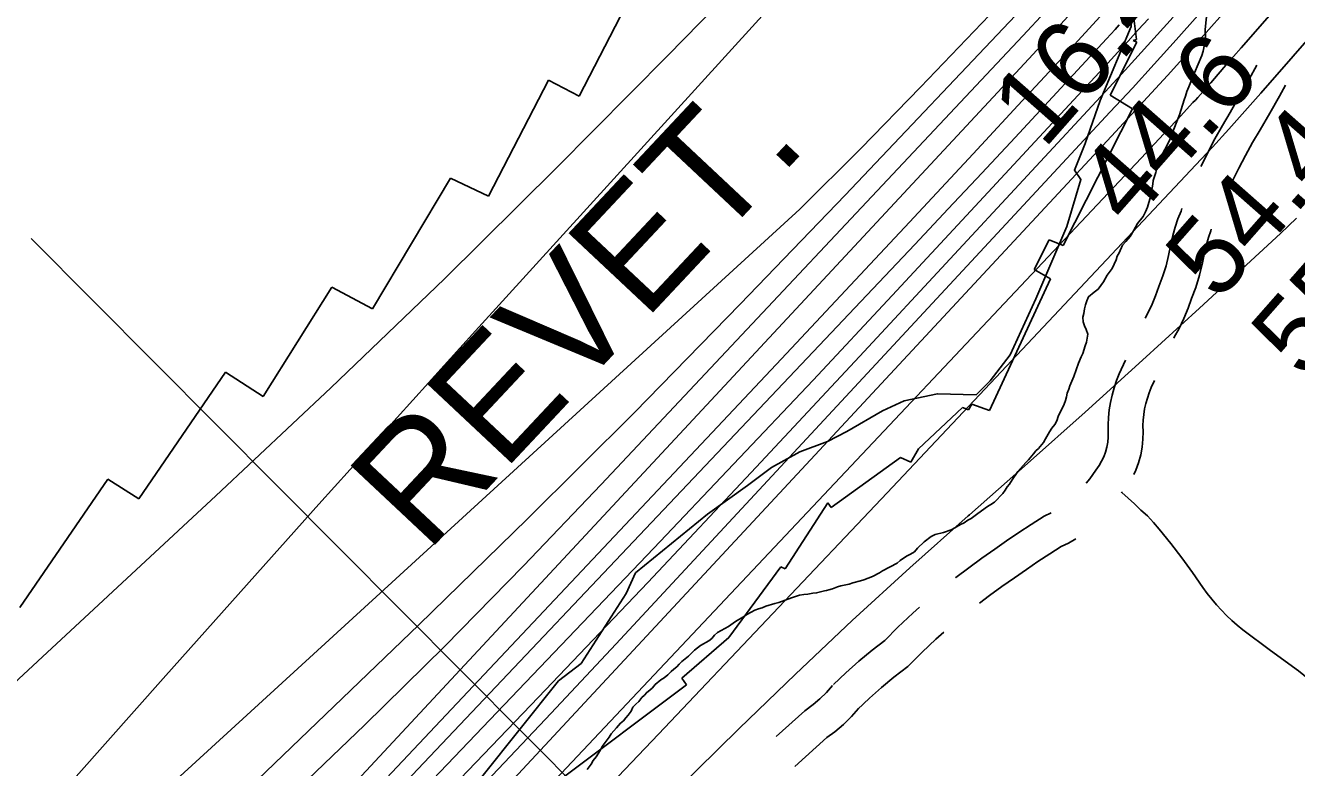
# Model space of a CAD drawing. Extents: x 3172231 to 3210228, y 940198 to 965780.
# Drawn here: x 3193691 to 3194789, y 961040 to 961681 of the extents above; entities that cross this region are included whole.
import ezdxf

# ---------------------------------------------------------------- set-up
doc = ezdxf.new("R2010")
doc.units = 0
for name, color, linetype in [('V-RIVR-EDGE', 7, 'Continuous'), ('V-RIVR-RANG', 7, 'Continuous'), ('V-ROAD-CNTR', 7, 'Continuous'), ('V-RRAP-RVMT', 7, 'Continuous'), ('V-RRAP-RVMT-IDEN', 7, 'Continuous'), ('V-SITE-VEGE', 7, 'Continuous'), ('V-TOPO-DPTH', 7, 'Continuous'), ('V-TOPO-MAJR', 7, 'Continuous'), ('V-TOPO-MINR', 7, 'Continuous'), ('V-TOPO-WATR', 7, 'Continuous')]:
    doc.layers.add(name, color=color, linetype=linetype)

msp = doc.modelspace()

# ---------------------------------------------------------------- linework, layer by layer
at = {"layer": 'V-RIVR-EDGE'}
msp.add_lwpolyline([(3194085.113, 961032.075), (3194151.389, 961114.935), (3194170.987, 961130.1), (3194209.823, 961190.425), (3194217.691, 961208.227), (3194279.975, 961258.931), (3194314.376, 961283.622), (3194335.279, 961299.219), (3194359.654, 961312.634), (3194383.584, 961321.703), (3194400.123, 961330.356), (3194431.029, 961348.101), (3194449.742, 961356.748), (3194478.446, 961362.763), (3194511.914, 961361.811), (3194524.115, 961373.952), (3194541.123, 961396.513), (3194563.411, 961444.707), (3194590.081, 961507.235), (3194602.352, 961547.63), (3194596.721, 961555.903), (3194605.907, 961578.918), (3194619.038, 961615.833), (3194645.711, 961679.665), (3194647.514, 961705.307)], dxfattribs=at)
at = {"layer": 'V-RIVR-RANG'}
msp.add_line((3194217.988, 960972.401), (3193696.002, 961496.93), dxfattribs=at)
at = {"layer": 'V-ROAD-CNTR'}
for points in [[(3194705.986, 961558.985), (3194706.126, 961559.268), (3194711.872, 961570.991), (3194718.016, 961582.769), (3194724.453, 961594.391), (3194731.053, 961605.631), (3194739.333, 961619.977), (3194747.555, 961634.39), (3194754.353, 961646.447)], [(3194730.798, 961541.497), (3194733.032, 961545.998), (3194738.644, 961557.451), (3194744.44, 961568.561), (3194750.513, 961579.525), (3194756.979, 961590.537), (3194765.353, 961605.045), (3194773.651, 961619.59), (3194778.981, 961629.046)], [(3194657.754, 961428.133), (3194660.362, 961432.873), (3194663.781, 961439.993), (3194666.804, 961447.291), (3194669.616, 961455.31), (3194673.11, 961464.474), (3194675.849, 961473.219), (3194678.046, 961482.113), (3194679.852, 961491.978), (3194681.648, 961499.378), (3194683.735, 961506.599), (3194686.134, 961513.725), (3194688.76, 961520.531), (3194689.574, 961522.556)], [(3194682.463, 961410.692), (3194682.865, 961411.54), (3194687.046, 961419.137), (3194691.183, 961427.751), (3194694.838, 961436.579), (3194697.792, 961445), (3194701.466, 961454.638), (3194704.753, 961465.131), (3194707.39, 961475.809), (3194709.208, 961485.734), (3194710.648, 961491.672), (3194712.375, 961497.643), (3194714.358, 961503.535), (3194714.865, 961504.849)], [(3194615.21, 961296.815), (3194618.029, 961300.806), (3194620.199, 961304.519), (3194622.057, 961308.434), (3194623.571, 961312.511), (3194624.725, 961316.703), (3194625.506, 961320.965), (3194625.914, 961325.252), (3194625.959, 961329.977), (3194625.887, 961335.856), (3194626.177, 961342.35), (3194626.839, 961348.835), (3194627.871, 961355.287), (3194629.272, 961361.67), (3194631.03, 961367.951), (3194633.136, 961374.105), (3194635.491, 961379.894), (3194640.766, 961391.932)], [(3194648.004, 961293.137), (3194649.723, 961296.76), (3194652.149, 961303.291), (3194653.997, 961310.007), (3194655.248, 961316.833), (3194655.9, 961323.684), (3194655.961, 961330.017), (3194655.895, 961335.37), (3194656.109, 961340.156), (3194656.597, 961344.939), (3194657.359, 961349.697), (3194658.392, 961354.406), (3194659.69, 961359.045), (3194661.244, 961363.587), (3194663.129, 961368.218), (3194665.806, 961374.329)], [(3194606.954, 961285.775), (3194610.031, 961289.517), (3194615.229, 961296.842)], [(3194836.004, 961085.945), (3194813.132, 961104.85), (3194790.065, 961123.567), (3194765.989, 961141.112), (3194742.121, 961158.946), (3194737.29, 961162.975), (3194732.588, 961167.171), (3194728.027, 961171.529), (3194723.614, 961176.045), (3194719.356, 961180.704), (3194715.262, 961185.507), (3194711.336, 961190.436), (3194707.584, 961195.489), (3194698.722, 961208.5), (3194689.473, 961221.246), (3194679.852, 961233.713), (3194669.872, 961245.878), (3194665.059, 961251.817), (3194659.757, 961257.361), (3194654.019, 961262.45), (3194648.679, 961267.734), (3194637.725, 961277.575), (3194637.273, 961278.041)], [(3194493.997, 961203.958), (3194494.416, 961204.292), (3194505.462, 961212.694), (3194516.69, 961220.853), (3194527.895, 961228.626), (3194538.117, 961235.874), (3194548.663, 961243.05), (3194559.353, 961250.016), (3194570.676, 961257.088), (3194576.653, 961260.043)], [(3194514.923, 961182.198), (3194523.362, 961188.618), (3194534.06, 961196.391), (3194545.121, 961204.064), (3194555.233, 961211.234), (3194565.293, 961218.08), (3194575.489, 961224.724), (3194585.306, 961230.854), (3194591.658, 961233.995), (3194597.945, 961237.729)], [(3194388.803, 961111.825), (3194399.393, 961122.024), (3194410.562, 961132.024), (3194422.087, 961141.604), (3194432.952, 961149.989), (3194444.375, 961161.464), (3194457.109, 961173.387), (3194463.096, 961178.608)], [(3194409.613, 961090.217), (3194419.811, 961100.038), (3194430.162, 961109.306), (3194440.845, 961118.186), (3194452.832, 961127.435), (3194465.265, 961139.926), (3194477.225, 961151.125), (3194483.926, 961156.968)], [(3194339.222, 961066.969), (3194364.071, 961089.287), (3194371.23, 961094.568), (3194377.082, 961099.542), (3194382.574, 961104.905), (3194388.012, 961111.003)], [(3194355.46, 961041.229), (3194383.043, 961066.003), (3194389.872, 961071.04), (3194397.3, 961077.354), (3194404.276, 961084.165), (3194410.404, 961091.039)]]:
    msp.add_lwpolyline(points, dxfattribs=at)
at = {"layer": 'V-RRAP-RVMT'}
for p, q in [((3194641.009, 961744.574), (3194650.34, 961668.578)), ((3194169.235, 961619.549), (3194230.169, 961737.686)), ((3194650.34, 961668.578), (3194647.359, 961667.68)), ((3194647.359, 961667.68), (3194650.719, 961666.11)), ((3194650.719, 961666.11), (3194627.582, 961620.52)), ((3194090.831, 961533.193), (3194142.753, 961633.343)), ((3194142.753, 961633.343), (3194169.235, 961619.549)), ((3194627.582, 961620.52), (3194646.887, 961608.686)), ((3194646.887, 961608.686), (3194587.006, 961490.789)), ((3193990.846, 961436.016), (3194058.229, 961548.954)), ((3194058.229, 961548.954), (3194090.831, 961533.193)), ((3194574.871, 961495.781), (3194561.899, 961469.95)), ((3194587.006, 961490.789), (3194574.871, 961495.781)), ((3194561.899, 961469.95), (3194576.179, 961461.911)), ((3194576.179, 961461.911), (3194523.347, 961348.229)), ((3193896.491, 961360.395), (3193955.689, 961454.88)), ((3193955.689, 961454.88), (3193990.846, 961436.016)), ((3193788.962, 961272.175), (3193863.948, 961381.567)), ((3193863.948, 961381.567), (3193896.491, 961360.395)), ((3194500.153, 961350.984), (3194462.248, 961315.312)), ((3194505.159, 961349.071), (3194500.153, 961350.984)), ((3194508.038, 961353.909), (3194505.159, 961349.071)), ((3194523.347, 961348.229), (3194508.038, 961353.909)), ((3194446.613, 961307.817), (3194386.738, 961264.732)), ((3194455.394, 961303.806), (3194446.613, 961307.817)), ((3194462.248, 961315.312), (3194455.394, 961303.806)), ((3193686.303, 961178.218), (3193762.389, 961288.968)), ((3193762.389, 961288.968), (3193788.962, 961272.175)), ((3194383.879, 961268.716), (3194347.087, 961211.583)), ((3194386.738, 961264.732), (3194383.879, 961268.716)), ((3194343.312, 961213.562), (3194298.47, 961152.503)), ((3194347.087, 961211.583), (3194343.312, 961213.562)), ((3194298.47, 961152.503), (3194257.862, 961117.287)), ((3194261.97, 961111.604), (3194149.88, 961027.535)), ((3194257.862, 961117.287), (3194261.97, 961111.604))]:
    msp.add_line(p, q, dxfattribs=at)
at = {"layer": 'V-SITE-VEGE'}
for points in [[(3194711.938, 961699.354), (3194709.552, 961677.219), (3194710.021, 961670.516), (3194709.585, 961667.161), (3194707.826, 961658.439), (3194706.72, 961654.861), (3194700.287, 961639.642), (3194695.409, 961627.78), (3194693.858, 961623.527), (3194692.752, 961619.726), (3194691.421, 961616.592), (3194687.442, 961603.616), (3194680.126, 961585.489), (3194679.018, 961582.358), (3194676.798, 961577.432), (3194671.023, 961566.687), (3194669.915, 961563.553), (3194667.924, 961557.288), (3194667.042, 961553.71), (3194664.605, 961546.997), (3194664.394, 961543.645), (3194662.417, 961532.688), (3194659.763, 961523.738), (3194657.99, 961519.71), (3194655.991, 961515.902), (3194651.315, 961509.855), (3194647.762, 961503.36), (3194644.87, 961498.658), (3194641.085, 961494.175), (3194638.192, 961491.038), (3194635.306, 961484.545), (3194633.752, 961481.635), (3194632.644, 961478.504), (3194629.316, 961470.893), (3194624.865, 961465.069), (3194621.754, 961459.472), (3194617.304, 961453.199), (3194613.738, 961450.506), (3194608.833, 961446.467), (3194607.504, 961443.108), (3194606.398, 961439.528), (3194605.516, 961436.174), (3194604.856, 961432.149), (3194603.974, 961429.018), (3194604.209, 961424.996), (3194605.34, 961421.424), (3194606.917, 961418.299), (3194608.268, 961414.281), (3194607.832, 961410.703), (3194607.173, 961407.348), (3194606.067, 961404.217), (3194604.076, 961397.503), (3194602.522, 961394.593), (3194600.304, 961389.223), (3194596.095, 961377.587), (3194592.769, 961369.757), (3194591.882, 961366.845), (3194590.553, 961363.265), (3194589.894, 961360.133), (3194589.011, 961357.002), (3194587.903, 961353.869), (3194582.797, 961343.127), (3194581.468, 961339.545), (3194579.69, 961336.409), (3194577.241, 961333.051), (3194575.24, 961329.913), (3194571.908, 961323.87), (3194569.909, 961320.732), (3194565.676, 961315.579), (3194563.45, 961313.56), (3194561.447, 961310.873), (3194556.992, 961305.716), (3194554.764, 961303.476), (3194552.538, 961300.787), (3194547.862, 961295.63), (3194542.968, 961288.462), (3194540.746, 961284.88), (3194538.743, 961282.414), (3194536.963, 961279.504), (3194534.96, 961276.815), (3194527.61, 961269.19), (3194524.712, 961267.171), (3194521.589, 961265.373), (3194513.337, 961259.534), (3194507.539, 961255.27)], [(3194507.539, 961255.27), (3194504.863, 961253.697), (3194501.518, 961251.45), (3194498.393, 961249.875), (3194493.486, 961246.953), (3194490.363, 961245.38), (3194483.666, 961243.123), (3194476.518, 961241.311), (3194473.172, 961239.736), (3194466.93, 961235.021), (3194461.359, 961229.639), (3194458.686, 961226.504), (3194455.342, 961224.257), (3194451.77, 961222.682), (3194446.423, 961218.865), (3194443.744, 961216.62), (3194431.026, 961210.095), (3194428.351, 961208.301), (3194422.324, 961205.151), (3194414.962, 961202.225), (3194412.058, 961201.319), (3194405.356, 961199.732), (3194402.233, 961198.606), (3194395.086, 961197.018), (3194392.184, 961196.113), (3194387.944, 961194.311), (3194384.594, 961193.631), (3194382.585, 961192.953), (3194381.02, 961192.726), (3194374.098, 961190.915), (3194370.969, 961190.684), (3194366.504, 961189.773), (3194363.149, 961189.537), (3194359.352, 961188.855), (3194352.43, 961186.821), (3194341.494, 961182.762), (3194338.141, 961181.857), (3194330.328, 961179.375), (3194327.205, 961178.023), (3194324.08, 961177.118), (3194320.952, 961175.992), (3194314.483, 961172.619), (3194311.808, 961170.82), (3194304.222, 961166.327), (3194297.978, 961162.059), (3194288.608, 961156.665), (3194285.934, 961154.422), (3194283.709, 961151.51), (3194281.256, 961149.714), (3194273.893, 961145.444), (3194268.767, 961141.403), (3194263.643, 961136.467), (3194257.847, 961131.759), (3194255.396, 961129.514), (3194253.391, 961127.274), (3194250.939, 961125.252), (3194248.709, 961123.012), (3194245.592, 961120.319), (3194242.694, 961117.628), (3194239.796, 961116.055), (3194234.668, 961111.791), (3194232.442, 961109.102), (3194230.214, 961106.859), (3194227.537, 961105.061), (3194225.534, 961102.821), (3194223.306, 961100.801), (3194220.635, 961097.217), (3194218.184, 961094.975), (3194215.511, 961092.284), (3194213.957, 961088.925), (3194211.509, 961085.341), (3194209.506, 961083.101), (3194207.321, 961080.635), (3194204.908, 961078.388), (3194201.411, 961074.351), (3194199.002, 961071.886), (3194196.819, 961069.197), (3194195.08, 961066.293), (3194188.973, 961058.236), (3194187.24, 961054.887), (3194183.759, 961049.524), (3194181.361, 961046.169), (3194179.624, 961043.265), (3194176.134, 961038.565)]]:
    msp.add_lwpolyline(points, dxfattribs=at)
at = {"layer": 'V-TOPO-DPTH'}
for points in [[(3192435.875, 959662.344), (3192957.665, 960465.867), (3192976.795, 960488.553), (3192996.544, 960510.7), (3193016.707, 960532.49), (3193557.795, 961002.688), (3193564.467, 961007.97), (3193571.053, 961013.364), (3193589.771, 961029.088), (3193594.453, 961033.08), (3193599.095, 961037.116), (3193603.677, 961041.221), (3193608.22, 961045.37), (3193855.582, 961274.676), (3193954.679, 961367.91), (3194052.842, 961462.103), (3194149.602, 961557.736), (3194245.429, 961654.329), (3194400.749, 961813.221)], [(3194400.749, 961813.221), (3194245.429, 961654.329), (3194149.602, 961557.736), (3194052.842, 961462.103), (3193954.679, 961367.91), (3193855.582, 961274.676), (3193608.22, 961045.37), (3193603.677, 961041.221), (3193599.095, 961037.116), (3193594.453, 961033.08), (3193589.771, 961029.088), (3193571.053, 961013.364), (3193564.467, 961007.97), (3193557.795, 961002.688), (3193016.707, 960532.49), (3192996.544, 960510.7), (3192976.795, 960488.553), (3192957.665, 960465.867), (3192435.875, 959662.344)], [(3192450.881, 959601.539), (3193059.584, 960308.885), (3193085.231, 960338.287), (3193111.139, 960367.455), (3193137.436, 960396.272), (3193163.994, 960424.855), (3193537.146, 960821.096), (3193560.122, 960845.399), (3193583.161, 960869.641), (3193606.294, 960893.794), (3193629.49, 960917.887), (3193664.231, 960953.832), (3193670.064, 960959.945), (3193675.844, 960966.106), (3193681.546, 960972.339), (3193687.195, 960978.622), (3193809.979, 961116.927), (3193877.116, 961192.277), (3193944.435, 961267.464), (3194012.024, 961342.408), (3194079.795, 961417.188), (3194440.886, 961814.187)], [(3194440.886, 961814.187), (3194079.795, 961417.188), (3194012.024, 961342.408), (3193944.435, 961267.464), (3193877.116, 961192.277), (3193809.979, 961116.927), (3193687.195, 960978.622), (3193681.546, 960972.339), (3193675.844, 960966.106), (3193670.064, 960959.945), (3193664.231, 960953.832), (3193629.49, 960917.887), (3193606.294, 960893.794), (3193583.161, 960869.641), (3193560.122, 960845.399), (3193537.146, 960821.096), (3193163.994, 960424.855), (3193137.436, 960396.272), (3193111.139, 960367.455), (3193085.231, 960338.287), (3193059.584, 960308.885), (3192450.881, 959601.539)], [(3192683.309, 959830.034), (3192737.89, 959894.415), (3192793.021, 959958.335), (3193101.845, 960311.816), (3193117.622, 960329.601), (3193133.575, 960347.225), (3193149.791, 960364.606), (3193166.184, 960381.826), (3193264.13, 960483.169), (3193329.828, 960550.741), (3193395.794, 960618.049), (3193462.161, 960684.962), (3193528.795, 960751.611), (3193665.195, 960887.23), (3194359.785, 961522.205), (3194412.269, 961574.393), (3194463.987, 961627.37), (3194549.926, 961717.39)], [(3194549.926, 961717.39), (3194463.987, 961627.37), (3194412.269, 961574.393), (3194359.785, 961522.205), (3193665.195, 960887.23), (3193528.795, 960751.611), (3193462.161, 960684.962), (3193395.794, 960618.049), (3193329.828, 960550.741), (3193264.13, 960483.169), (3193166.184, 960381.826), (3193149.791, 960364.606), (3193133.575, 960347.225), (3193117.622, 960329.601), (3193101.845, 960311.816), (3192793.021, 959958.335), (3192737.89, 959894.415), (3192683.309, 959830.034)], [(3194571.523, 961692.43), (3194552.259, 961671.835), (3194188.097, 961284.367), (3194121.003, 961214.256), (3194053.083, 961144.97), (3193983.925, 961076.921), (3193913.941, 961009.695), (3193808.158, 960909.901), (3193790.282, 960893.375), (3193772.19, 960877.096), (3193753.773, 960861.186), (3193735.138, 960845.521), (3193693.965, 960811.614), (3193654.691, 960779.049)], [(3194571.523, 961692.43), (3194552.259, 961671.835), (3194188.097, 961284.367), (3194121.003, 961214.256), (3194053.083, 961144.97), (3193983.925, 961076.921), (3193913.941, 961009.695), (3193808.158, 960909.901), (3193790.282, 960893.375), (3193772.19, 960877.096), (3193753.773, 960861.186), (3193735.138, 960845.521), (3193693.965, 960811.614), (3193654.691, 960779.049)], [(3193390.411, 960494.119), (3193774.358, 960794.541), (3193781.741, 960800.879), (3193788.956, 960807.421), (3193810.463, 960827.736), (3193814.134, 960831.266), (3193817.764, 960834.837), (3193821.33, 960838.471), (3193824.855, 960842.146), (3194288.617, 961334.296), (3194343.909, 961393.084), (3194399.127, 961451.941), (3194454.235, 961510.902), (3194509.268, 961569.932), (3194555.132, 961619.221), (3194587.118, 961653.714), (3194619.023, 961688.281)], [(3193390.411, 960494.119), (3193774.358, 960794.541), (3193781.741, 960800.879), (3193788.956, 960807.421), (3193810.463, 960827.736), (3193814.134, 960831.266), (3193817.764, 960834.837), (3193821.33, 960838.471), (3193824.855, 960842.146), (3194288.617, 961334.296), (3194343.909, 961393.084), (3194399.127, 961451.941), (3194454.235, 961510.902), (3194509.268, 961569.932), (3194555.132, 961619.221), (3194587.118, 961653.714), (3194619.023, 961688.281)], [(3194660.559, 961686.42), (3194651.862, 961676.77), (3194643.133, 961667.149), (3194634.357, 961657.571), (3194625.55, 961648.021), (3194507.426, 961520.569), (3194439.367, 961447.471), (3194371.087, 961374.581), (3194302.476, 961302.003), (3194233.643, 961229.634), (3193864.526, 960843.32), (3193851.287, 960829.701), (3193837.895, 960816.239), (3193824.273, 960803.009), (3193810.497, 960789.935), (3193732.123, 960716.832), (3193706.774, 960694.132), (3193680.846, 960672.145)]]:
    msp.add_lwpolyline(points, dxfattribs=at)
at = {"layer": 'V-TOPO-MAJR'}
msp.add_lwpolyline([(3193329.463, 960336.171), (3193834.668, 960744.807), (3193854.961, 960763.247), (3193875.039, 960781.916), (3193894.792, 960800.928), (3193914.329, 960820.168), (3193933.6, 960839.679), (3193952.733, 960859.324), (3193971.658, 960879.168), (3193990.446, 960899.145), (3194628.723, 961585.012), (3194652.921, 961611.193), (3194676.997, 961637.484), (3194700.892, 961663.94), (3194724.666, 961690.506)], dxfattribs=at)
at = {"layer": 'V-TOPO-MINR'}
for points in [[(3193488.009, 960414.331), (3193856.959, 960723.71), (3193884.129, 960750.295), (3193890.171, 960756.279), (3193896.164, 960762.311), (3193902.084, 960768.414), (3193907.955, 960774.566), (3194654.313, 961566.134), (3194662.152, 961574.466), (3194669.978, 961582.81), (3194677.786, 961591.172), (3194685.581, 961599.545), (3194699.096, 961614.093), (3194701.139, 961616.321), (3194703.154, 961618.574), (3194714.367, 961631.278), (3194720.97, 961638.766), (3194727.567, 961646.26), (3194734.156, 961653.761), (3194740.738, 961661.267), (3195394.392, 962407.463)], [(3192435.875, 959662.344), (3192957.665, 960465.867), (3192976.795, 960488.553), (3192996.544, 960510.7), (3193016.707, 960532.49), (3193557.795, 961002.688), (3193564.467, 961007.97), (3193571.053, 961013.364), (3193589.771, 961029.088), (3193594.453, 961033.08), (3193599.095, 961037.116), (3193603.677, 961041.221), (3193608.22, 961045.37), (3193855.582, 961274.676), (3193954.679, 961367.91), (3194052.842, 961462.103), (3194149.602, 961557.736), (3194245.429, 961654.329), (3194400.749, 961813.221)], [(3192450.881, 959601.539), (3193059.584, 960308.885), (3193085.231, 960338.287), (3193111.139, 960367.455), (3193137.436, 960396.272), (3193163.994, 960424.855), (3193537.146, 960821.096), (3193560.122, 960845.399), (3193583.161, 960869.641), (3193606.294, 960893.794), (3193629.49, 960917.887), (3193664.231, 960953.832), (3193670.064, 960959.945), (3193675.844, 960966.106), (3193681.546, 960972.339), (3193687.195, 960978.622), (3193809.979, 961116.927), (3193877.116, 961192.277), (3193944.435, 961267.464), (3194012.024, 961342.408), (3194079.795, 961417.188), (3194440.886, 961814.187)], [(3192775.572, 959648.4), (3193267.271, 960179.653), (3193279.361, 960192.283), (3193291.721, 960204.633), (3193304.489, 960216.561), (3193317.528, 960228.209), (3193370.729, 960274.154), (3193884.804, 960702.014), (3193903.309, 960720.303), (3193921.687, 960738.716), (3193939.876, 960757.317), (3193957.939, 960776.042), (3194138.587, 960965.243), (3194237.581, 961069.141), (3194336.429, 961173.178), (3194435.058, 961277.421), (3194533.541, 961381.803), (3194701.661, 961560.367), (3194715.886, 961575.652), (3194729.991, 961591.045), (3194743.917, 961606.601), (3194757.723, 961622.264), (3194897.147, 961782.304)], [(3192683.309, 959830.034), (3192737.89, 959894.415), (3192793.021, 959958.335), (3193101.845, 960311.816), (3193117.622, 960329.601), (3193133.575, 960347.225), (3193149.791, 960364.606), (3193166.184, 960381.826), (3193264.13, 960483.169), (3193329.828, 960550.741), (3193395.794, 960618.049), (3193462.161, 960684.962), (3193528.795, 960751.611), (3193665.195, 960887.23), (3194359.785, 961522.205), (3194412.269, 961574.393), (3194463.987, 961627.37), (3194549.926, 961717.39)], [(3193675.023, 960754.12), (3193769.137, 960825.772), (3193785.001, 960838.16), (3193800.656, 960850.802), (3193815.996, 960863.824), (3193831.126, 960877.099), (3193845.911, 960890.756), (3193860.445, 960904.667), (3193874.604, 960918.96), (3193888.513, 960933.508), (3194553.657, 961647.971), (3194578.631, 961674.88), (3194603.55, 961701.841)], [(3193365.202, 960389.117), (3193810.02, 960747.213), (3193835.627, 960770.937), (3193860.956, 960794.95), (3193885.869, 960819.394), (3193910.504, 960844.127), (3193975.76, 960910.777), (3194032.585, 960969.27), (3194089.102, 961028.056), (3194145.159, 961087.281), (3194200.909, 961146.8), (3194627.68, 961605.998), (3194646.744, 961626.64), (3194665.722, 961647.361), (3194684.57, 961668.199), (3194703.332, 961689.116)], [(3193654.691, 960779.049), (3193693.965, 960811.614), (3193735.138, 960845.521), (3193753.773, 960861.186), (3193772.19, 960877.096), (3193790.282, 960893.375), (3193808.158, 960909.901), (3193913.941, 961009.695), (3193983.925, 961076.921), (3194053.083, 961144.97), (3194121.003, 961214.256), (3194188.097, 961284.367), (3194552.259, 961671.835), (3194571.523, 961692.43)], [(3193681.464, 960835.506), (3193699.132, 960850.505), (3193716.772, 960865.536), (3193736.444, 960882.344), (3193744.168, 960889.061), (3193751.811, 960895.868), (3193759.333, 960902.808), (3193766.775, 960909.837), (3194030.636, 961163.499), (3194124.17, 961254.673), (3194216.849, 961346.698), (3194308.244, 961439.997), (3194398.783, 961534.147), (3194551.028, 961694.676)], [(3193400.266, 960440.481), (3193703.208, 960670.519), (3193810.355, 960769.444), (3193829.736, 960787.649), (3193848.905, 960806.073), (3193867.753, 960824.824), (3193886.388, 960843.793), (3194039.382, 961002.23), (3194134.059, 961100.86), (3194228.343, 961199.862), (3194322.038, 961299.422), (3194415.34, 961399.354), (3194626.623, 961627.001), (3194640.557, 961642.099), (3194654.435, 961657.248), (3194668.228, 961672.475), (3194681.964, 961687.754)], [(3193674.564, 960693.759), (3193692.542, 960706.59), (3193710.254, 960719.742), (3193727.585, 960733.359), (3193744.344, 960747.673), (3193760.723, 960762.453), (3193810.521, 960809.273), (3193819.095, 960817.475), (3193827.572, 960825.774), (3193835.904, 960834.22), (3193844.139, 960842.762), (3194458.848, 961491.558), (3194487.869, 961522.296), (3194516.817, 961553.101), (3194545.656, 961584.008), (3194574.423, 961614.982), (3194624.463, 961669.051), (3194628.148, 961673.05), (3194631.821, 961677.059), (3194635.478, 961681.083)], [(3193680.846, 960672.145), (3193706.774, 960694.132), (3193732.123, 960716.832), (3193810.497, 960789.935), (3193824.273, 960803.009), (3193837.895, 960816.239), (3193851.287, 960829.701), (3193864.526, 960843.32), (3194233.643, 961229.634), (3194302.476, 961302.003), (3194371.087, 961374.581), (3194439.367, 961447.471), (3194507.426, 961520.569), (3194625.55, 961648.021), (3194634.357, 961657.571), (3194643.133, 961667.149), (3194651.862, 961676.77), (3194660.559, 961686.42)], [(3193359.604, 960223.906), (3193893.372, 960661.375), (3193920.449, 960688.094), (3193947.368, 960714.971), (3193974.047, 960742.085), (3194000.566, 960769.357), (3194027.076, 960796.64), (3194053.731, 960823.779), (3194080.605, 960850.701), (3194107.624, 960877.479), (3194307.409, 961073.882), (3194355.918, 961120.758), (3194404.951, 961167.069), (3194454.771, 961212.532), (3194505.117, 961257.429), (3194506.251, 961258.423), (3194556.262, 961302.579), (3194606.058, 961346.973), (3194655.532, 961391.727), (3194704.791, 961436.719), (3194774.709, 961501.047), (3194788.568, 961514.321)]]:
    msp.add_lwpolyline(points, dxfattribs=at)
at = {"layer": 'V-TOPO-WATR'}
msp.add_lwpolyline([(3193390.411, 960494.119), (3193774.358, 960794.541), (3193781.741, 960800.879), (3193788.956, 960807.421), (3193810.463, 960827.736), (3193814.134, 960831.266), (3193817.764, 960834.837), (3193821.33, 960838.471), (3193824.855, 960842.146), (3194288.617, 961334.296), (3194343.909, 961393.084), (3194399.127, 961451.941), (3194454.235, 961510.902), (3194509.268, 961569.932), (3194555.132, 961619.221), (3194587.118, 961653.714), (3194619.023, 961688.281)], dxfattribs=at)

# ---------------------------------------------------------------- texts
at = {"layer": 'V-RIVR-RANG'}
for s, p in [('16.4', (3194570.358, 961572.985)), ('44.6', (3194644.344, 961505.691)), ('54.4', (3194720.771, 961441.168)), ('55.6', (3194794.758, 961373.874))]:
    msp.add_text(s, height=67, rotation=48.628326, dxfattribs=at).set_placement(p)
at = {"layer": 'V-RRAP-RVMT-IDEN'}
msp.add_text('REVET.', height=99.9998, rotation=46.839601, dxfattribs=at).set_placement((3194037.348, 961224.397))

doc.saveas('drawing.dxf')
